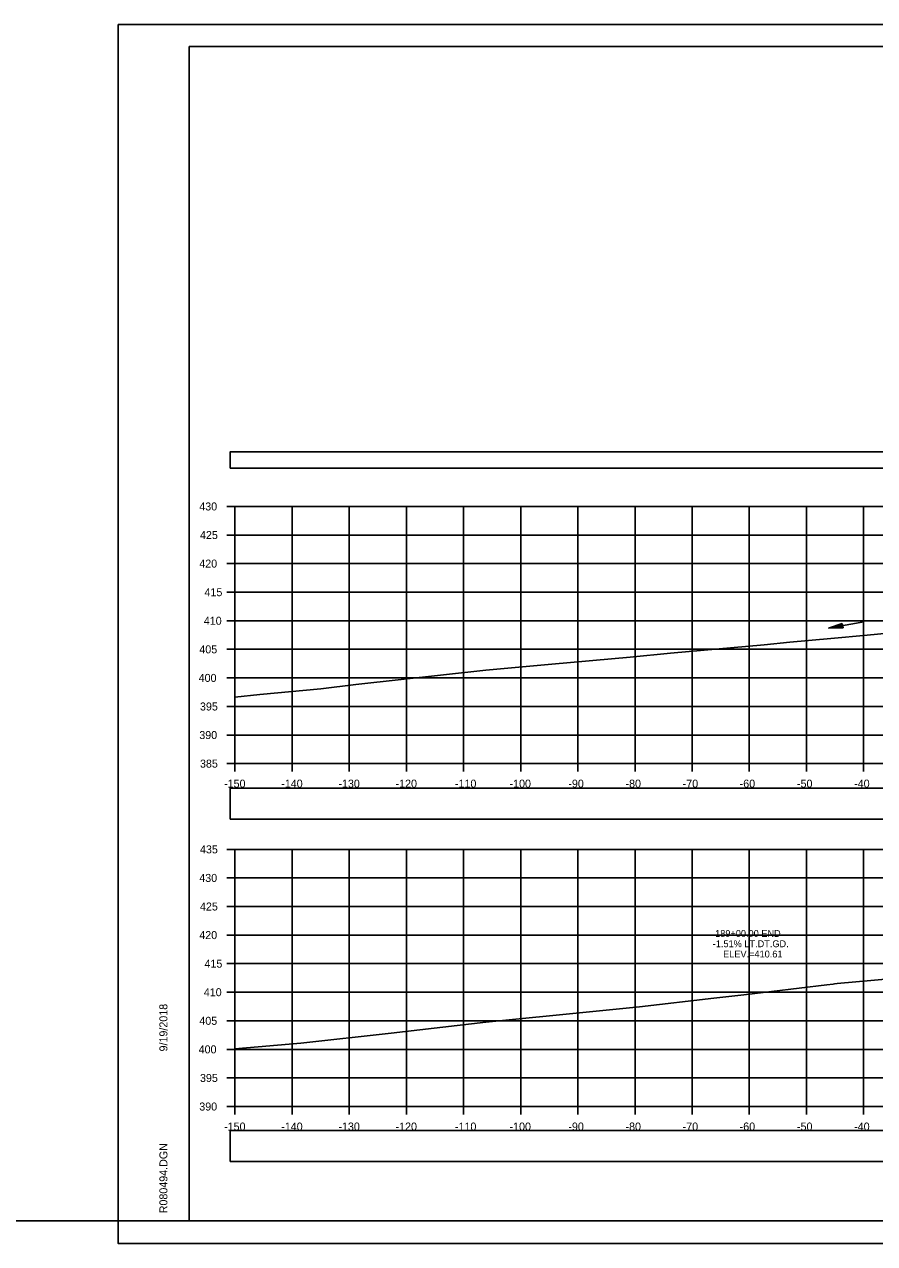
# Model space of a CAD drawing. Extents: x 1376273 to 1384221, y 378927 to 384592.
# Drawn here: x 1379570.5 to 1379719.2, y 380325.2 to 380538.5 of the extents above; entities that cross this region are included whole.
import ezdxf

# ---------------------------------------------------------------- set-up
doc = ezdxf.new("R2010")
doc.units = 0
for name, color, linetype in [('R_Axis', 7, 'Continuous'), ('R_Axis Annot', 7, 'Continuous'), ('R_Border', 7, 'Continuous'), ('R_Exist Surface', 7, 'Continuous'), ('R_Grid', 7, 'Continuous'), ('R_No Plot', 7, 'Continuous'), ('R_Water', 7, 'Continuous'), ('R_Xsect Elev', 7, 'Continuous'), ('T_Drafting', 7, 'Continuous')]:
    doc.layers.add(name, color=color, linetype=linetype)

msp = doc.modelspace()

# ---------------------------------------------------------------- linework, layer by layer
at = {"layer": 'R_Axis'}
for p, q in [((1379605.93, 380454.16), (1379607.33, 380454.16)), ((1379607.33, 380409.16), (1379607.33, 380454.16)), ((1379605.93, 380449.16), (1379607.33, 380449.16)), ((1379605.93, 380444.16), (1379607.33, 380444.16)), ((1379605.93, 380439.16), (1379607.33, 380439.16)), ((1379605.93, 380434.16), (1379607.33, 380434.16)), ((1379605.93, 380429.16), (1379607.33, 380429.16)), ((1379605.93, 380424.16), (1379607.33, 380424.16)), ((1379605.93, 380419.16), (1379607.33, 380419.16)), ((1379605.93, 380414.16), (1379607.33, 380414.16)), ((1379605.93, 380409.16), (1379607.33, 380409.16)), ((1379607.33, 380409.16), (1379907.33, 380409.16)), ((1379607.33, 380407.76), (1379607.33, 380409.16)), ((1379617.33, 380407.76), (1379617.33, 380409.16)), ((1379627.33, 380407.76), (1379627.33, 380409.16)), ((1379637.33, 380407.76), (1379637.33, 380409.16)), ((1379647.33, 380407.76), (1379647.33, 380409.16)), ((1379657.33, 380407.76), (1379657.33, 380409.16)), ((1379667.33, 380407.76), (1379667.33, 380409.16)), ((1379677.33, 380407.76), (1379677.33, 380409.16)), ((1379687.33, 380407.76), (1379687.33, 380409.16)), ((1379697.33, 380407.76), (1379697.33, 380409.16)), ((1379707.33, 380407.76), (1379707.33, 380409.16)), ((1379717.33, 380407.76), (1379717.33, 380409.16)), ((1379605.93, 380394.16), (1379607.33, 380394.16)), ((1379607.33, 380349.16), (1379607.33, 380394.16)), ((1379605.93, 380389.16), (1379607.33, 380389.16)), ((1379605.93, 380384.16), (1379607.33, 380384.16)), ((1379605.93, 380379.16), (1379607.33, 380379.16)), ((1379605.93, 380374.16), (1379607.33, 380374.16)), ((1379605.93, 380369.16), (1379607.33, 380369.16)), ((1379605.93, 380364.16), (1379607.33, 380364.16)), ((1379605.93, 380359.16), (1379607.33, 380359.16)), ((1379605.93, 380354.16), (1379607.33, 380354.16)), ((1379605.93, 380349.16), (1379607.33, 380349.16)), ((1379607.33, 380349.16), (1379907.33, 380349.16)), ((1379607.33, 380347.76), (1379607.33, 380349.16)), ((1379617.33, 380347.76), (1379617.33, 380349.16)), ((1379627.33, 380347.76), (1379627.33, 380349.16)), ((1379637.33, 380347.76), (1379637.33, 380349.16)), ((1379647.33, 380347.76), (1379647.33, 380349.16)), ((1379657.33, 380347.76), (1379657.33, 380349.16)), ((1379667.33, 380347.76), (1379667.33, 380349.16)), ((1379677.33, 380347.76), (1379677.33, 380349.16)), ((1379687.33, 380347.76), (1379687.33, 380349.16)), ((1379697.33, 380347.76), (1379697.33, 380349.16)), ((1379707.33, 380347.76), (1379707.33, 380349.16)), ((1379717.33, 380347.76), (1379717.33, 380349.16))]:
    msp.add_line(p, q, dxfattribs=at)
at = {"layer": 'R_Axis Annot'}
for points in [[(1379606.49, 380460.87), (1379908.29, 380460.87), (1379908.29, 380463.69), (1379606.49, 380463.69)], [(1379606.49, 380399.47), (1379908.19, 380399.47), (1379908.19, 380404.88), (1379606.49, 380404.88)], [(1379606.49, 380339.53), (1379908.19, 380339.53), (1379908.19, 380344.95), (1379606.49, 380344.95)]]:
    msp.add_lwpolyline(points, close=True, dxfattribs=at)
at = {"layer": 'R_Border'}
for p, q in [((1379599.33, 380534.62), (1379915.51, 380534.62)), ((1379599.33, 380329.16), (1379599.33, 380534.62)), ((1379599.33, 380329.16), (1379599.33, 380329.16)), ((1379915.51, 380329.16), (1379599.33, 380329.16))]:
    msp.add_line(p, q, dxfattribs=at)
at = {"layer": 'R_Exist Surface'}
for points in [[(1379607.33, 380420.79), (1379611.68, 380421.23), (1379622.39, 380422.27), (1379628.48, 380422.99), (1379651.25, 380425.49), (1379662.79, 380426.55), (1379676.51, 380427.78), (1379683.53, 380428.48), (1379699.91, 380429.97), (1379704.42, 380430.4), (1379711.59, 380431.04), (1379717.94, 380431.63), (1379722.15, 380432.04)], [(1379607.33, 380359.27), (1379618.89, 380360.22), (1379634.64, 380361.97), (1379651.25, 380363.93), (1379669.37, 380365.71), (1379678.09, 380366.62), (1379691.12, 380368.12), (1379696.38, 380368.69), (1379710.88, 380370.47), (1379711.98, 380370.6), (1379712.24, 380370.63), (1379712.69, 380370.68), (1379726.38, 380371.9)]]:
    msp.add_lwpolyline(points, dxfattribs=at)
at = {"layer": 'R_Grid'}
for p, q in [((1379607.33, 380454.16), (1379907.33, 380454.16)), ((1379607.33, 380409.16), (1379607.33, 380454.16)), ((1379617.33, 380409.16), (1379617.33, 380454.16)), ((1379627.33, 380409.16), (1379627.33, 380454.16)), ((1379637.33, 380409.16), (1379637.33, 380454.16)), ((1379647.33, 380409.16), (1379647.33, 380454.16)), ((1379657.33, 380409.16), (1379657.33, 380454.16)), ((1379667.33, 380409.16), (1379667.33, 380454.16)), ((1379677.33, 380409.16), (1379677.33, 380454.16)), ((1379687.33, 380409.16), (1379687.33, 380454.16)), ((1379697.33, 380409.16), (1379697.33, 380454.16)), ((1379707.33, 380409.16), (1379707.33, 380454.16)), ((1379717.33, 380409.16), (1379717.33, 380454.16)), ((1379607.33, 380449.16), (1379907.33, 380449.16)), ((1379607.33, 380444.16), (1379907.33, 380444.16)), ((1379607.33, 380439.16), (1379907.33, 380439.16)), ((1379607.33, 380434.16), (1379907.33, 380434.16)), ((1379607.33, 380429.16), (1379907.33, 380429.16)), ((1379607.33, 380424.16), (1379907.33, 380424.16)), ((1379607.33, 380419.16), (1379907.33, 380419.16)), ((1379607.33, 380414.16), (1379907.33, 380414.16)), ((1379607.33, 380409.16), (1379907.33, 380409.16)), ((1379607.33, 380394.16), (1379907.33, 380394.16)), ((1379607.33, 380349.16), (1379607.33, 380394.16)), ((1379617.33, 380349.16), (1379617.33, 380394.16)), ((1379627.33, 380349.16), (1379627.33, 380394.16)), ((1379637.33, 380349.16), (1379637.33, 380394.16)), ((1379647.33, 380349.16), (1379647.33, 380394.16)), ((1379657.33, 380349.16), (1379657.33, 380394.16)), ((1379667.33, 380349.16), (1379667.33, 380394.16)), ((1379677.33, 380349.16), (1379677.33, 380394.16)), ((1379687.33, 380349.16), (1379687.33, 380394.16)), ((1379697.33, 380349.16), (1379697.33, 380394.16)), ((1379707.33, 380349.16), (1379707.33, 380394.16)), ((1379717.33, 380349.16), (1379717.33, 380394.16)), ((1379607.33, 380389.16), (1379907.33, 380389.16)), ((1379607.33, 380384.16), (1379907.33, 380384.16)), ((1379607.33, 380379.16), (1379907.33, 380379.16)), ((1379607.33, 380374.16), (1379907.33, 380374.16)), ((1379607.33, 380369.16), (1379907.33, 380369.16)), ((1379607.33, 380364.16), (1379907.33, 380364.16)), ((1379607.33, 380359.16), (1379907.33, 380359.16)), ((1379607.33, 380354.16), (1379907.33, 380354.16)), ((1379607.33, 380349.16), (1379907.33, 380349.16))]:
    msp.add_line(p, q, dxfattribs=at)
at = {"layer": 'R_No Plot'}
for p, q in [((1379586.93, 380538.51), (1379920.26, 380538.51)), ((1379586.93, 380325.18), (1379920.26, 380325.18))]:
    msp.add_line(p, q, dxfattribs=at)
for points in [[(1379586.92, 380538.51), (1379920.26, 380538.51), (1379920.26, 380325.17), (1379586.92, 380325.17)], [(1379833.25, 380534.62), (1379833.25, 380524.74), (1379868.98, 380524.74), (1379868.98, 380521.82), (1379892.18, 380521.82), (1379892.18, 380497.48), (1379915.51, 380497.48), (1379915.51, 380329.16), (1379599.33, 380329.16), (1379599.33, 380534.62)]]:
    msp.add_lwpolyline(points, close=True, dxfattribs=at)
at = {"layer": 'R_Water'}
for p, q in [((1379717.34, 380434), (1379711.2, 380432.85)), ((1379713.59, 380433.68), (1379711.2, 380432.85)), ((1379713.73, 380432.94), (1379711.2, 380432.85)), ((1379713.6, 380433.62), (1379711.61, 380432.93)), ((1379713.71, 380433), (1379711.61, 380432.93)), ((1379713.61, 380433.56), (1379712.03, 380433.01)), ((1379713.7, 380433.07), (1379712.03, 380433.01)), ((1379713.62, 380433.49), (1379712.44, 380433.09)), ((1379713.69, 380433.13), (1379712.44, 380433.09)), ((1379713.64, 380433.43), (1379712.86, 380433.16)), ((1379713.68, 380433.19), (1379712.86, 380433.16)), ((1379713.65, 380433.37), (1379713.27, 380433.24)), ((1379713.67, 380433.25), (1379713.27, 380433.24)), ((1379713.73, 380432.94), (1379713.59, 380433.68))]:
    msp.add_line(p, q, dxfattribs=at)
at = {"layer": 'T_Drafting'}
msp.add_line((1379599.33, 380329.16), (1379233.15, 380329.16), dxfattribs=at)

# ---------------------------------------------------------------- texts
at = {"layer": 'R_Axis Annot'}
for s, p in [('430', (1379601.1, 380453.46)), ('425', (1379601.22, 380448.46)), ('420', (1379601.1, 380443.46)), ('415', (1379602.01, 380438.46)), ('410', (1379601.89, 380433.46)), ('405', (1379601.11, 380428.46)), ('400', (1379600.99, 380423.46)), ('395', (1379601.22, 380418.46)), ('390', (1379601.1, 380413.46)), ('385', (1379601.22, 380408.46)), ('-150', (1379605.44, 380404.96)), ('-140', (1379615.44, 380404.96)), ('-130', (1379625.44, 380404.96)), ('-120', (1379635.44, 380404.96)), ('-110', (1379645.83, 380404.96)), ('-100', (1379655.38, 380404.96)), ('-90', (1379665.67, 380404.96)), ('-80', (1379675.67, 380404.96)), ('-70', (1379685.67, 380404.96)), ('-60', (1379695.64, 380404.96)), ('-50', (1379705.67, 380404.96)), ('-40', (1379715.67, 380404.96)), ('435', (1379601.22, 380393.46)), ('430', (1379601.1, 380388.46)), ('425', (1379601.22, 380383.46)), ('420', (1379601.1, 380378.46)), ('415', (1379602.01, 380373.46)), ('410', (1379601.89, 380368.46)), ('405', (1379601.11, 380363.46)), ('400', (1379600.99, 380358.46)), ('395', (1379601.22, 380353.46)), ('390', (1379601.1, 380348.46)), ('-150', (1379605.44, 380344.96)), ('-140', (1379615.44, 380344.96)), ('-130', (1379625.44, 380344.96)), ('-120', (1379635.44, 380344.96)), ('-110', (1379645.83, 380344.96)), ('-100', (1379655.38, 380344.96)), ('-90', (1379665.67, 380344.96)), ('-80', (1379675.67, 380344.96)), ('-70', (1379685.67, 380344.96)), ('-60', (1379695.64, 380344.96)), ('-50', (1379705.67, 380344.96)), ('-40', (1379715.67, 380344.96))]:
    msp.add_text(s, height=1.4, dxfattribs=at).set_placement(p)
at = {"layer": 'R_Border'}
for s, p in [('9/19/2018', (1379595.52, 380358.8)), ('R080494.DGN', (1379595.52, 380330.48))]:
    msp.add_text(s, height=1.4, rotation=90, dxfattribs=at).set_placement(p)
at = {"layer": 'R_Xsect Elev'}
for s, p in [('189+00.00 END', (1379691.35, 380378.84)), ('-1.51% LT.DT.GD.', (1379690.93, 380377.04)), ('ELEV.=410.61', (1379692.74, 380375.24))]:
    msp.add_text(s, height=1.2, rotation=360, dxfattribs=at).set_placement(p)

doc.saveas('drawing.dxf')
